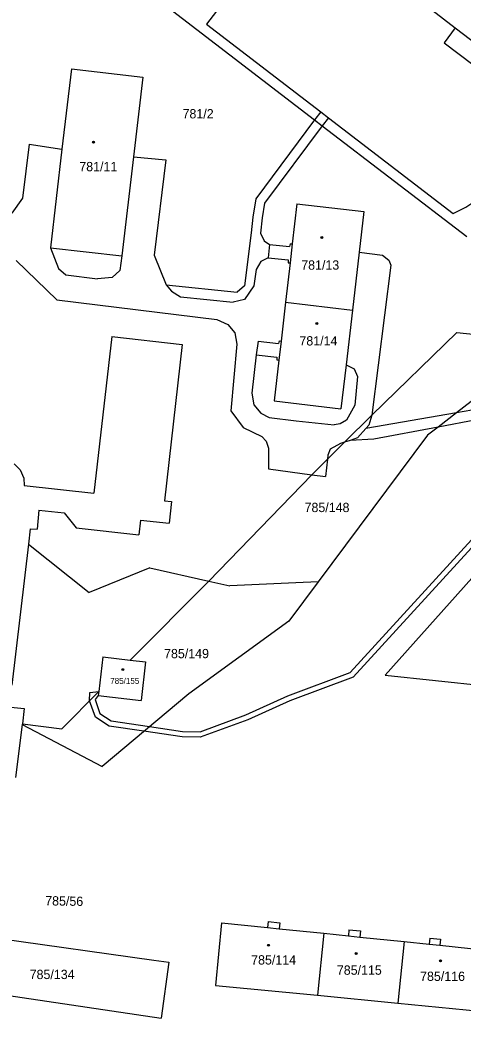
# Model space of a CAD drawing. Extents: x -593183 to -588034, y -1130415 to -1124994.
# Drawn here: x -591601.8 to -591520.8, y -1128740.9 to -1128558.2 of the extents above; entities that cross this region are included whole.
import ezdxf

# ---------------------------------------------------------------- set-up
doc = ezdxf.new("R2010")
doc.units = 0
for name, color, linetype in [('Vrstva 1', 7, 'Continuous'), ('Vrstva 18', 7, 'Continuous'), ('Vrstva 19', 7, 'Continuous'), ('Vrstva 25', 7, 'Continuous'), ('Vrstva 27', 7, 'Continuous'), ('Vrstva 4', 7, 'Continuous')]:
    doc.layers.add(name, color=color, linetype=linetype)

msp = doc.modelspace()

# ---------------------------------------------------------------- linework, layer by layer
at = {"layer": 'Vrstva 1'}
for p, q in [((-591551.08, -1128537.44), (-591522.18, -1128559.67)), ((-591575.52, -1128555.36), (-591547.9, -1128576.54)), ((-591522.18, -1128559.67), (-591524.18, -1128562.4)), ((-591524.18, -1128562.4), (-591518.96, -1128566.38)), ((-591592.41, -1128567.18), (-591594.13, -1128581.87)), ((-591592.41, -1128567.18), (-591579.35, -1128568.71)), ((-591579.35, -1128568.71), (-591581.05, -1128583.29)), ((-591546.79, -1128575.05), (-591545.39, -1128576.13)), ((-591547.9, -1128576.54), (-591546.5, -1128577.62)), ((-591546.5, -1128577.62), (-591520.06, -1128597.89)), ((-591594.13, -1128581.87), (-591596.24, -1128599.92)), ((-591581.05, -1128583.29), (-591583.16, -1128601.4)), ((-591551.18, -1128591.87), (-591552.02, -1128599.22)), ((-591551.18, -1128591.87), (-591538.89, -1128593.29)), ((-591538.89, -1128593.29), (-591539.76, -1128600.74)), ((-591552.39, -1128599.18), (-591552.49, -1128599.7)), ((-591552.39, -1128599.18), (-591552.02, -1128599.22)), ((-591596.24, -1128599.92), (-591583.16, -1128601.4)), ((-591556.14, -1128599.35), (-591556.41, -1128601.74)), ((-591556.14, -1128599.35), (-591552.49, -1128599.7)), ((-591539.76, -1128600.74), (-591540.99, -1128611.32)), ((-591556.41, -1128601.74), (-591552.74, -1128602.13)), ((-591552.41, -1128602.7), (-591553.24, -1128609.9)), ((-591552.74, -1128602.13), (-591552.75, -1128602.65)), ((-591552.75, -1128602.65), (-591552.41, -1128602.7)), ((-591553.24, -1128609.9), (-591554.04, -1128617)), ((-591553.24, -1128609.9), (-591540.99, -1128611.32)), ((-591540.99, -1128611.32), (-591542.16, -1128621.36)), ((-591521.92, -1128615.42), (-591537.45, -1128630.53)), ((-591521.92, -1128615.42), (-591505.24, -1128617.22)), ((-591584.99, -1128616.16), (-591588.29, -1128644.84)), ((-591584.99, -1128616.16), (-591572.16, -1128617.63)), ((-591558.21, -1128617.04), (-591558.6, -1128619.48)), ((-591558.21, -1128617.04), (-591554.51, -1128617.41)), ((-591554.38, -1128616.97), (-591554.51, -1128617.41)), ((-591554.38, -1128616.97), (-591554.04, -1128617)), ((-591505.24, -1128617.22), (-591521.97, -1128630.13)), ((-591572.16, -1128617.63), (-591575.39, -1128646.22)), ((-591558.6, -1128619.48), (-591554.8, -1128619.93)), ((-591554.44, -1128620.48), (-591555.29, -1128627.93)), ((-591554.8, -1128619.93), (-591554.81, -1128620.45)), ((-591554.81, -1128620.45), (-591554.44, -1128620.48)), ((-591482.87, -1128619.64), (-591535.03, -1128678.12)), ((-591542.16, -1128621.36), (-591543.09, -1128629.36)), ((-591555.29, -1128627.93), (-591543.09, -1128629.36)), ((-591521.97, -1128630.13), (-591525.32, -1128632.72)), ((-591537.45, -1128630.53), (-591542.45, -1128635.5)), ((-591525.32, -1128632.72), (-591527.24, -1128634.19)), ((-591527.24, -1128634.19), (-591547.27, -1128661.06)), ((-591542.45, -1128635.5), (-591545.58, -1128638.61)), ((-591545.58, -1128638.61), (-591548.43, -1128641.45)), ((-591602.85, -1128639.43), (-591601.76, -1128640.58)), ((-591601.76, -1128640.58), (-591601.09, -1128642.06)), ((-591601.09, -1128642.06), (-591601.05, -1128643.42)), ((-591548.43, -1128641.45), (-591567.27, -1128660.92)), ((-591601.05, -1128643.42), (-591588.29, -1128644.84)), ((-591575.39, -1128646.22), (-591574.1, -1128646.37)), ((-591574.1, -1128646.37), (-591574.54, -1128650.29)), ((-591598.38, -1128647.93), (-591598.69, -1128651.42)), ((-591598.38, -1128647.93), (-591593.7, -1128648.4)), ((-591593.7, -1128648.4), (-591591.54, -1128651.14)), ((-591579.75, -1128649.75), (-591580.06, -1128652.43)), ((-591579.75, -1128649.75), (-591574.54, -1128650.29)), ((-591599.94, -1128651.32), (-591600.28, -1128654.18)), ((-591599.94, -1128651.32), (-591598.69, -1128651.42)), ((-591591.54, -1128651.14), (-591580.06, -1128652.43)), ((-591600.28, -1128654.18), (-591603.29, -1128679.92)), ((-591600.28, -1128654.18), (-591589.16, -1128662.98)), ((-591578.07, -1128658.49), (-591589.16, -1128662.98)), ((-591578.07, -1128658.49), (-591567.27, -1128660.92)), ((-591567.27, -1128660.92), (-591581.66, -1128675.36)), ((-591567.27, -1128660.92), (-591563.39, -1128661.79)), ((-591551.33, -1128661.24), (-591563.39, -1128661.79)), ((-591547.27, -1128661.06), (-591552.63, -1128668.23)), ((-591547.27, -1128661.06), (-591551.33, -1128661.24)), ((-591552.63, -1128668.23), (-591570.93, -1128681.51)), ((-591586.67, -1128674.78), (-591587.39, -1128681.11)), ((-591586.67, -1128674.78), (-591581.66, -1128675.36)), ((-591581.66, -1128675.36), (-591578.85, -1128675.69)), ((-591578.85, -1128675.69), (-591579.67, -1128682.76)), ((-591535.03, -1128678.12), (-591467.75, -1128685.18)), ((-591587.39, -1128681.11), (-591594.17, -1128687.91)), ((-591587.39, -1128681.11), (-591587.48, -1128681.86)), ((-591622.15, -1128682.25), (-591601.03, -1128684.19)), ((-591587.48, -1128681.86), (-591579.67, -1128682.76)), ((-591570.93, -1128681.51), (-591586.8, -1128694.8)), ((-591601.03, -1128684.19), (-591601.38, -1128687.03)), ((-591601.4, -1128687.16), (-591602.61, -1128696.84)), ((-591601.38, -1128687.03), (-591601.4, -1128687.16)), ((-591601.4, -1128687.16), (-591586.8, -1128694.8)), ((-591601.38, -1128687.03), (-591594.17, -1128687.91)), ((-591556.4, -1128723.19), (-591556.51, -1128724.28)), ((-591556.4, -1128723.19), (-591554.26, -1128723.41)), ((-591564.92, -1128723.41), (-591566.06, -1128734.87)), ((-591564.92, -1128723.41), (-591556.51, -1128724.28)), ((-591554.26, -1128723.41), (-591554.38, -1128724.5)), ((-591554.38, -1128724.5), (-591546.24, -1128725.34)), ((-591541.63, -1128724.69), (-591541.74, -1128725.81)), ((-591541.63, -1128724.69), (-591539.54, -1128724.9)), ((-591539.54, -1128724.9), (-591539.66, -1128726.03)), ((-591611.6, -1128725.41), (-591577.31, -1128730.26)), ((-591546.24, -1128725.34), (-591547.41, -1128736.69)), ((-591546.24, -1128725.34), (-591541.74, -1128725.81)), ((-591539.66, -1128726.03), (-591531.51, -1128726.87)), ((-591531.51, -1128726.87), (-591532.68, -1128738.13)), ((-591531.51, -1128726.87), (-591526.96, -1128727.34)), ((-591526.85, -1128726.22), (-591526.96, -1128727.34)), ((-591526.85, -1128726.22), (-591524.89, -1128726.42)), ((-591524.89, -1128726.42), (-591525, -1128727.54)), ((-591525, -1128727.54), (-591516.53, -1128728.42)), ((-591577.31, -1128730.26), (-591574.57, -1128730.65)), ((-591574.57, -1128730.65), (-591576.01, -1128740.85)), ((-591614.09, -1128735.24), (-591576.01, -1128740.85)), ((-591566.06, -1128734.87), (-591547.41, -1128736.69)), ((-591547.41, -1128736.69), (-591532.68, -1128738.13)), ((-591532.68, -1128738.13), (-591517.71, -1128739.59))]:
    msp.add_line(p, q, dxfattribs=at)
for points in [[(-591573.18, -1128550.8), (-591566.18, -1128554.79), (-591565.7, -1128555.64), (-591565.85, -1128556.62), (-591567.67, -1128559), (-591546.79, -1128575.05)], [(-591545.39, -1128576.13), (-591522.56, -1128593.68), (-591520.25, -1128592.48), (-591517.69, -1128590.79), (-591513.92, -1128587.07), (-591511.37, -1128583.08)]]:
    msp.add_lwpolyline(points, dxfattribs=at)
at = {"layer": 'Vrstva 25'}
for centre, radius in [((-591588.38, -1128580.59), 0.175), ((-591588.38, -1128580.59), 0.15), ((-591546.61, -1128598.06), 0.175), ((-591546.61, -1128598.06), 0.15), ((-591547.5, -1128613.76), 0.175), ((-591547.5, -1128613.76), 0.15), ((-591583, -1128677.11), 0.175), ((-591583, -1128677.11), 0.15), ((-591556.34, -1128727.54), 0.175), ((-591556.34, -1128727.54), 0.15), ((-591540.3, -1128729.03), 0.175), ((-591540.3, -1128729.03), 0.15), ((-591524.86, -1128730.37), 0.175), ((-591524.86, -1128730.37), 0.15)]:
    msp.add_circle(centre, radius, dxfattribs=at)
at = {"layer": 'Vrstva 27'}
for p, q in [((-591541.42, -1128677.65), (-591487.97, -1128619.09)), ((-591486.74, -1128619.22), (-591540.84, -1128678.51)), ((-591552.83, -1128681.92), (-591541.42, -1128677.65)), ((-591540.84, -1128678.51), (-591552.45, -1128682.84)), ((-591589.08, -1128682.8), (-591589.01, -1128681.26)), ((-591589.01, -1128681.26), (-591587.39, -1128681.11)), ((-591587.39, -1128681.11), (-591587.48, -1128681.86)), ((-591588.02, -1128685.78), (-591589.08, -1128682.8)), ((-591587.48, -1128681.86), (-591588.07, -1128682.54)), ((-591588.07, -1128682.54), (-591587.18, -1128685.14)), ((-591560.49, -1128685.38), (-591552.83, -1128681.92)), ((-591552.45, -1128682.84), (-591560.11, -1128686.3)), ((-591585.5, -1128687.45), (-591588.02, -1128685.78)), ((-591587.18, -1128685.14), (-591585.14, -1128686.49)), ((-591585.14, -1128686.49), (-591578.1, -1128687.52)), ((-591560.11, -1128686.3), (-591568.85, -1128689.46)), ((-591568.84, -1128688.46), (-591560.49, -1128685.38)), ((-591579.13, -1128688.38), (-591585.5, -1128687.45)), ((-591572.13, -1128689.4), (-591579.13, -1128688.38)), ((-591578.1, -1128687.52), (-591572.05, -1128688.4)), ((-591572.05, -1128688.4), (-591568.84, -1128688.46)), ((-591568.85, -1128689.46), (-591572.13, -1128689.4))]:
    msp.add_line(p, q, dxfattribs=at)
at = {"layer": 'Vrstva 4'}
for p, q in [((-591522.18, -1128559.67), (-591512.08, -1128567.43)), ((-591546.79, -1128575.05), (-591547.9, -1128576.54)), ((-591547.9, -1128576.54), (-591558.67, -1128590.95)), ((-591545.39, -1128576.13), (-591546.5, -1128577.62)), ((-591546.5, -1128577.62), (-591557.09, -1128591.79)), ((-591600.12, -1128580.94), (-591601.33, -1128590.85)), ((-591600.12, -1128580.94), (-591594.13, -1128581.87)), ((-591581.05, -1128583.29), (-591575.13, -1128583.82)), ((-591575.13, -1128583.82), (-591577.28, -1128601.25)), ((-591601.33, -1128590.85), (-591603.3, -1128593.59)), ((-591558.67, -1128590.95), (-591559.24, -1128594.3)), ((-591557.09, -1128591.79), (-591557.49, -1128594.42)), ((-591559.24, -1128594.3), (-591559.54, -1128597.18)), ((-591557.49, -1128594.42), (-591557.83, -1128597.25)), ((-591559.54, -1128597.18), (-591560.74, -1128606.88)), ((-591557.83, -1128597.25), (-591557.16, -1128598.64)), ((-591557.16, -1128598.64), (-591556.14, -1128599.35)), ((-591596.24, -1128599.92), (-591594.76, -1128603.72)), ((-591552.02, -1128599.22), (-591552.41, -1128602.7)), ((-591539.76, -1128600.74), (-591535.51, -1128601.28)), ((-591602.49, -1128602.27), (-591595.08, -1128609.46)), ((-591583.16, -1128601.4), (-591583.55, -1128604.08)), ((-591577.28, -1128601.25), (-591575.05, -1128606.71)), ((-591557.72, -1128602.42), (-591558.58, -1128603.88)), ((-591556.41, -1128601.74), (-591557.72, -1128602.42)), ((-591535.51, -1128601.28), (-591534.35, -1128602.18)), ((-591534.35, -1128602.18), (-591533.99, -1128603.1)), ((-591594.76, -1128603.72), (-591593.44, -1128604.88)), ((-591583.55, -1128604.08), (-591584.94, -1128605.35)), ((-591558.58, -1128603.88), (-591559.02, -1128606.86)), ((-591533.99, -1128603.1), (-591537.45, -1128630.53)), ((-591593.44, -1128604.88), (-591587.61, -1128605.58)), ((-591584.94, -1128605.35), (-591587.61, -1128605.58)), ((-591575.05, -1128606.71), (-591574.08, -1128607.88)), ((-591575.05, -1128606.71), (-591562.1, -1128608.05)), ((-591574.08, -1128607.88), (-591572.47, -1128608.87)), ((-591560.74, -1128606.88), (-591562.1, -1128608.05)), ((-591559.02, -1128606.86), (-591560.72, -1128609.36)), ((-591595.08, -1128609.46), (-591565.8, -1128613.04)), ((-591572.47, -1128608.87), (-591562.78, -1128609.88)), ((-591560.72, -1128609.36), (-591562.78, -1128609.88)), ((-591565.8, -1128613.04), (-591563.76, -1128613.93)), ((-591563.76, -1128613.93), (-591562.52, -1128615.5)), ((-591562.52, -1128615.5), (-591562.15, -1128617.57)), ((-591554.04, -1128617), (-591554.44, -1128620.48)), ((-591562.15, -1128617.57), (-591563.23, -1128629.73)), ((-591558.6, -1128619.48), (-591559.42, -1128626.5)), ((-591542.16, -1128621.36), (-591540.69, -1128622.06)), ((-591540.69, -1128622.06), (-591540.07, -1128623.48)), ((-591540.07, -1128623.48), (-591540.58, -1128628.72)), ((-591559.42, -1128626.5), (-591559.04, -1128628.67)), ((-591563.23, -1128629.73), (-591561, -1128632.81)), ((-591559.04, -1128628.67), (-591557.76, -1128630.18)), ((-591557.76, -1128630.18), (-591556.22, -1128630.99)), ((-591540.58, -1128628.72), (-591542.1, -1128631.46)), ((-591521.97, -1128630.13), (-591538.54, -1128633)), ((-591517.75, -1128629.4), (-591521.97, -1128630.13)), ((-591556.22, -1128630.99), (-591551.31, -1128631.56)), ((-591551.31, -1128631.56), (-591544.32, -1128632.33)), ((-591542.1, -1128631.46), (-591543.26, -1128632.16)), ((-591537.45, -1128630.53), (-591537.98, -1128632.37)), ((-591518.28, -1128631.39), (-591525.32, -1128632.72)), ((-591561, -1128632.81), (-591557.56, -1128634.48)), ((-591543.26, -1128632.16), (-591544.32, -1128632.33)), ((-591538.54, -1128633), (-591540.06, -1128634.72)), ((-591537.98, -1128632.37), (-591538.54, -1128633)), ((-591525.32, -1128632.72), (-591537.09, -1128634.94)), ((-591557.56, -1128634.48), (-591556.75, -1128635.28)), ((-591556.75, -1128635.28), (-591556.34, -1128636.57)), ((-591542.45, -1128635.5), (-591543.18, -1128635.74)), ((-591541.4, -1128635.16), (-591542.45, -1128635.5)), ((-591540.06, -1128634.72), (-591541.4, -1128635.16)), ((-591537.09, -1128634.94), (-591541.4, -1128635.16)), ((-591556.34, -1128636.57), (-591556.35, -1128640.34)), ((-591545.06, -1128636.78), (-591545.5, -1128637.85)), ((-591543.18, -1128635.74), (-591545.06, -1128636.78)), ((-591545.58, -1128638.61), (-591545.9, -1128641.8)), ((-591545.5, -1128637.85), (-591545.58, -1128638.61)), ((-591556.35, -1128640.34), (-591548.43, -1128641.45)), ((-591548.43, -1128641.45), (-591545.9, -1128641.8)), ((-591556.51, -1128724.28), (-591554.38, -1128724.5)), ((-591541.74, -1128725.81), (-591539.66, -1128726.03)), ((-591526.96, -1128727.34), (-591525, -1128727.54))]:
    msp.add_line(p, q, dxfattribs=at)

# ---------------------------------------------------------------- texts
at = {"layer": 'Vrstva 18'}
for s, p in [('781/2', (-591572.07, -1128576.25)), ('785/148', (-591549.75, -1128648.28)), ('785/149', (-591575.45, -1128675.02)), ('785/134', (-591600.04, -1128733.72))]:
    msp.add_text(s, height=1.7, dxfattribs=at).set_placement(p)
msp.add_text('785/56', height=1.7, rotation=359.0138, dxfattribs=at).set_placement((-591597.21, -1128720.23))
at = {"layer": 'Vrstva 19'}
for s, height, p in [('781/11', 1.7, (-591590.96, -1128585.92)), ('781/13', 1.7, (-591550.36, -1128603.93)), ('781/14', 1.7, (-591550.69, -1128617.8)), ('785/155', 1.1, (-591585.3, -1128679.72)), ('785/114', 1.7, (-591559.52, -1128731.06)), ('785/115', 1.7, (-591543.84, -1128732.93)), ('785/116', 1.7, (-591528.61, -1128734.06))]:
    msp.add_text(s, height=height, dxfattribs=at).set_placement(p)

doc.saveas('drawing.dxf')
